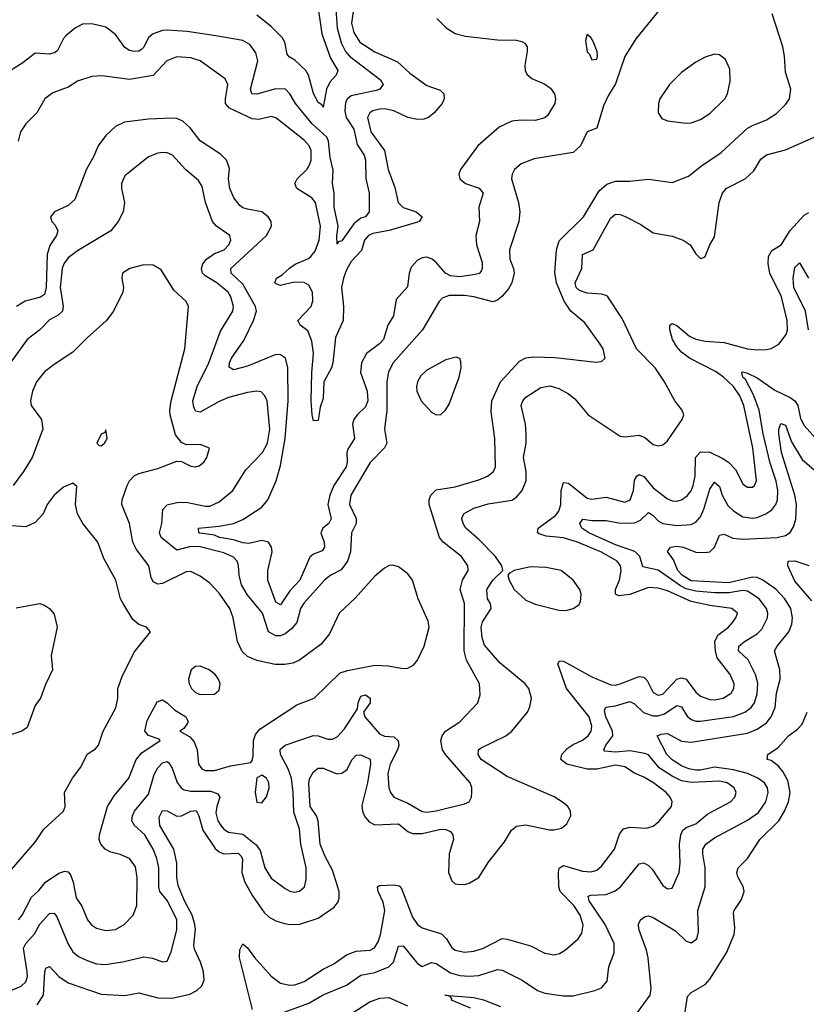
# Model space of a CAD drawing. Header units: inches. Extents: x 1694797 to 1849917, y 907313 to 1017959.
# Tile 685 of 834: x 1835384 to 1838719, y 950412 to 954585. Entities that reach past the tile are written whole.
import ezdxf

# ---------------------------------------------------------------- set-up
doc = ezdxf.new("R2010")
doc.units = ezdxf.units.IN
doc.header["$MEASUREMENT"] = 0
doc.layers.add('B8935', color=7, linetype='Continuous')

msp = doc.modelspace()

# ---------------------------------------------------------------- linework, layer by layer
at = {"layer": 'B8935', "color": 5}
for points, elevation in [([(1836623.5, 954810), (1836665.1, 954525.1), (1836701.1, 954421.1), (1836732.7, 954370), (1836725.4, 954350), (1836699.6, 954320.4), (1836684.7, 954290), (1836670, 954214), (1836664.7, 954224.7), (1836650, 954233.3), (1836630, 954272.6), (1836609.2, 954349.2), (1836597.9, 954370), (1836550, 954413), (1836527, 954427), (1836518.6, 954438.6), (1836507.9, 954490), (1836497.3, 954510), (1836450, 954556), (1836390, 954603.6)], 540), ([(1836720.1, 954690), (1836730.1, 954550), (1836747, 954487), (1836765.1, 954450), (1836782.5, 954430), (1836914.4, 954330), (1836925.5, 954310), (1836910.3, 954290), (1836895.4, 954284.6), (1836790, 954262.1), (1836773.8, 954250), (1836766, 954234), (1836763.2, 954196.8), (1836768.4, 954170), (1836801, 954121), (1836815.3, 954055.3), (1836844.7, 954010), (1836849.7, 953990), (1836851.6, 953911.6), (1836865.1, 953850), (1836865.7, 953770), (1836850.3, 953750), (1836830, 953743.1), (1836800.7, 953719.3), (1836750, 953648.2), (1836736.1, 953643.9), (1836730, 953634), (1836728.4, 953668.4), (1836733.7, 953710), (1836716.9, 953790), (1836717.7, 953850), (1836709.9, 953890), (1836712.7, 953947.3), (1836700.9, 954000.9), (1836693, 954070), (1836686.6, 954086.6), (1836623.8, 954143.8), (1836553.2, 954230), (1836530, 954271), (1836510.9, 954290.9), (1836470, 954292.5), (1836390, 954268.8), (1836367.7, 954270), (1836363.2, 954290), (1836393.1, 954410), (1836384.7, 954444.7), (1836359.7, 954479.7), (1836330, 954496.1), (1836216.3, 954516.3), (1836094.4, 954534.4), (1836010, 954540.9), (1835990, 954539.6), (1835950, 954524.7), (1835930, 954508.9), (1835910, 954467.7), (1835900.9, 954459.1), (1835890, 954452.1), (1835869.9, 954449.9), (1835850, 954454.1), (1835830, 954466.3), (1835790, 954522.3), (1835750, 954553.4), (1835690, 954567.6), (1835650, 954565.8), (1835621.3, 954550), (1835581.7, 954518.3), (1835570, 954504.8), (1835545.2, 954454.8), (1835534.7, 954445.3), (1835510, 954438.8), (1835450, 954443), (1835397.9, 954402.1), (1835348.7, 954371.3)], 560), ([(1835306.7, 950453.3), (1835390, 950488.3), (1835410, 950507.3), (1835416.7, 950530), (1835416.3, 950550), (1835400.1, 950650), (1835409.9, 950670), (1835447.3, 950710), (1835470, 950750.9), (1835510, 950796.1), (1835530, 950798.3), (1835542.1, 950782.1), (1835590, 950666.9), (1835610, 950634.3), (1835634.2, 950614.2), (1835670, 950597), (1835710, 950583.7), (1835750, 950580.2), (1835827.1, 950592.9), (1835910, 950613), (1835947.8, 950607.8), (1835990, 950591.8), (1836010, 950594.9), (1836026.3, 950633.7), (1836050, 950727.7), (1836049.9, 950770), (1836010.4, 950850), (1835978.7, 950890), (1835973.6, 950910), (1835974.6, 950990), (1835965.6, 951030), (1835949.9, 951069.9), (1835914.3, 951130), (1835870.7, 951170), (1835860.2, 951190), (1835862.2, 951210), (1835870.5, 951230), (1835930, 951302.2), (1835954.6, 951385.4), (1835970, 951414), (1835990, 951435.8), (1836010, 951441.5), (1836015.8, 951435.8), (1836030, 951412.4), (1836052.5, 951352.5), (1836069.1, 951329.1), (1836081.1, 951321.1), (1836110, 951315), (1836195.1, 951315.1), (1836224.5, 951304.5), (1836232.2, 951290), (1836219.3, 951250), (1836216.1, 951223.9), (1836224.2, 951190), (1836236.4, 951170), (1836250, 951153.6), (1836270, 951141.5), (1836330, 951133), (1836387.1, 951087.1), (1836403.5, 951063.5), (1836423.5, 950990), (1836450, 950945.8), (1836510, 950902.4), (1836530, 950891.4), (1836550, 950887.3), (1836570, 950891.7), (1836590.9, 950910), (1836598.5, 950941.5), (1836598, 950990), (1836575.9, 951090), (1836570, 951154.5), (1836546.1, 951226.1), (1836544.2, 951310), (1836536, 951370), (1836521.7, 951410), (1836490.5, 951470), (1836488.9, 951491.1), (1836509.5, 951510.5), (1836630, 951550.8), (1836650.1, 951550.1), (1836690, 951536.1), (1836710, 951535.5), (1836730, 951545.5), (1836760.8, 951579.2), (1836816.3, 951663.7), (1836819, 951690), (1836830, 951717.2), (1836850, 951723.9), (1836870.1, 951710), (1836870, 951689.6), (1836842, 951650), (1836847.6, 951630), (1836910, 951558.5), (1836930, 951548.5), (1836970, 951545.1), (1836989.2, 951529.2), (1836991.7, 951510), (1836986.2, 951490), (1836955.2, 951430), (1836944.7, 951390), (1836949.6, 951329.6), (1836955.7, 951310), (1836970.1, 951290.1), (1837030, 951264.2), (1837089.7, 951229.7), (1837110, 951226.7), (1837150, 951232.1), (1837270, 951261.5), (1837289.7, 951270.3), (1837299.7, 951290), (1837301.1, 951310), (1837300.4, 951330), (1837293.5, 951350), (1837189.3, 951470), (1837176.6, 951490), (1837169.3, 951530), (1837174.5, 951550), (1837188.8, 951570), (1837250.5, 951609.5), (1837326, 951690), (1837336.6, 951723.4), (1837332.8, 951770), (1837278, 951870), (1837267.8, 951910), (1837269.9, 952109.9), (1837251.2, 952170), (1837260.8, 952210), (1837284.7, 952250), (1837283.7, 952270), (1837257.7, 952310), (1837179.7, 952370), (1837163.9, 952390), (1837120.4, 952530), (1837119.9, 952550), (1837126.7, 952570), (1837150, 952592.2), (1837230, 952605.5), (1837330, 952634.8), (1837366.6, 952650), (1837393.1, 952670), (1837400.7, 952690), (1837398.1, 952810), (1837383.3, 952923.3), (1837385.2, 952970), (1837422.2, 953050), (1837502.7, 953137.3), (1837530, 953151.8), (1837563.4, 953156.6), (1837653.6, 953153.6), (1837827.2, 953132.7), (1837850, 953135.8), (1837865.6, 953150), (1837857.2, 953190), (1837845.4, 953210), (1837779.4, 953299.4), (1837721, 953350), (1837691.8, 953391.8), (1837660.3, 953470), (1837652.7, 953512.7), (1837659.9, 953610), (1837671.7, 953648.3), (1837774.2, 953750), (1837840.7, 953859.3), (1837872.6, 953887.4), (1837910, 953900.9), (1837970, 953900.1), (1838050, 953909.3), (1838150, 953895.2), (1838218.9, 953921.1), (1838274.1, 953965.9), (1838358, 954022), (1838470, 954124.7), (1838490, 954136.9), (1838550, 954160.2), (1838592.8, 954187.2), (1838630, 954224.9), (1838648, 954250), (1838652.8, 954290), (1838630, 954362), (1838626.3, 954430), (1838619.3, 954470), (1838573.8, 954610)], 640), ([(1838095.3, 954624.7), (1837996.6, 954503.4), (1837950, 954429.5), (1837910, 954312.3), (1837878.2, 954261.8), (1837859.6, 954220.4), (1837830, 954125.2), (1837790, 954109), (1837761.3, 954050), (1837730, 954021.3), (1837565.5, 953994.5), (1837510, 953973.3), (1837481.7, 953950), (1837471.5, 953930), (1837469.2, 953910), (1837498, 953810), (1837505, 953770), (1837500.3, 953730), (1837460.2, 953610), (1837462, 953570), (1837477, 953530), (1837479.6, 953510), (1837469.7, 953470), (1837455.9, 953444.1), (1837430, 953413.1), (1837410, 953395.7), (1837390, 953388.5), (1837310, 953410.4), (1837270, 953416), (1837204.4, 953415.6), (1837174.8, 953405.2), (1837161.8, 953390), (1837091.3, 953270), (1836968.1, 953130), (1836948.2, 953091.8), (1836940.9, 953050), (1836940.4, 952930), (1836931.3, 952850), (1836940.8, 952790), (1836930.3, 952770), (1836870, 952708.7), (1836788.1, 952570), (1836782.9, 952530), (1836810.5, 952470.5), (1836810.1, 952450), (1836790.9, 952410), (1836786.3, 952330), (1836773.2, 952290), (1836746.4, 952253.6), (1836702.8, 952230), (1836676.5, 952210), (1836590, 952112.9), (1836575.3, 952090), (1836559.1, 952030), (1836536.9, 952003.1), (1836510, 951981.9), (1836490, 951974.1), (1836470, 951973.8), (1836439.1, 951990), (1836413.1, 952070), (1836348, 952148), (1836325, 952190), (1836314.3, 952230), (1836312, 952272), (1836305.7, 952290), (1836290, 952307.1), (1836250, 952324.6), (1836149, 952351), (1836110, 952352.4), (1836050, 952336.2), (1835983.5, 952390), (1835976.5, 952410), (1835986.4, 952450), (1835990.7, 952509.3), (1836010, 952529.1), (1836050, 952538.9), (1836090, 952540.2), (1836170, 952522.8), (1836190, 952522.4), (1836230, 952541.7), (1836287.1, 952590), (1836342.4, 952677.6), (1836413.7, 952750), (1836434.2, 952790), (1836444, 952850), (1836432.7, 952970), (1836423.5, 952990), (1836407.5, 953007.5), (1836389.8, 953009.8), (1836350, 953004.4), (1836270, 952983), (1836230, 952966.6), (1836150, 952921.7), (1836130, 952926.3), (1836122.2, 952942.2), (1836118.1, 952970), (1836136.7, 953030), (1836186.4, 953130), (1836235.3, 953264.7), (1836287.5, 953350), (1836291, 953370), (1836279.9, 953410), (1836268.3, 953430), (1836219.8, 953470), (1836170, 953498.6), (1836159.6, 953510), (1836154.9, 953530), (1836161.2, 953550), (1836176.1, 953570), (1836210, 953593.8), (1836250.8, 953610), (1836270.6, 953630), (1836279.3, 953650), (1836274.7, 953670), (1836218, 953710), (1836201.6, 953730), (1836171.7, 953810), (1836157.3, 953877.3), (1836142.9, 953902.9), (1836087.1, 953950), (1836032.1, 954010), (1836010, 954020.7), (1835990, 954022), (1835970, 954019), (1835930, 954003.1), (1835830, 953922.4), (1835815.3, 953890), (1835815.6, 953870), (1835829, 953810), (1835822.8, 953770), (1835801.5, 953730), (1835770.3, 953690), (1835630, 953605.6), (1835590, 953574.9), (1835571.4, 953550), (1835564.2, 953530), (1835556.1, 953450), (1835568.7, 953371.3), (1835565.5, 953350), (1835547.4, 953332.6), (1835510, 953312.1), (1835470.2, 953270), (1835415.9, 953230), (1835346.5, 953133.5)], 640), ([(1836799.4, 954630), (1836790.5, 954570), (1836800.1, 954530), (1836826.4, 954490), (1836890, 954448.3), (1836985.7, 954405.7), (1837038.6, 954358.6), (1837110, 954305.3), (1837166.6, 954286.6), (1837181.8, 954270), (1837183.5, 954250), (1837174.5, 954230), (1837141.4, 954190), (1837116.9, 954170), (1837097.2, 954162.8), (1837070, 954161.2), (1837030.1, 954169.9), (1836970, 954198.5), (1836930, 954206.5), (1836910, 954206.2), (1836881.9, 954198.1), (1836868.5, 954190), (1836859.1, 954170), (1836872.2, 954110), (1836930.1, 954030), (1836946.1, 953950), (1836973.9, 953873.9), (1836987.9, 953810), (1837009.4, 953789.4), (1837064.6, 953770), (1837090.1, 953750), (1837076.9, 953730), (1837070, 953727.1), (1836950, 953691.7), (1836881.8, 953678.2), (1836863.5, 953670), (1836846.2, 953650), (1836832.8, 953607.2), (1836790, 953559.5), (1836770, 953525.4), (1836756.4, 953490), (1836748.3, 953450), (1836756.7, 953370), (1836756.1, 953310), (1836722.3, 953237.7), (1836711.5, 953130), (1836705.6, 953110), (1836673.2, 953050), (1836670, 952979.3), (1836658, 952942), (1836650, 952885.6), (1836630, 952885.4), (1836624.7, 952910), (1836620.5, 952970), (1836622.4, 953090), (1836630.3, 953169.7), (1836622.8, 953222.8), (1836605.5, 953265.5), (1836573.2, 953290), (1836563.7, 953310), (1836620.2, 953370), (1836626.9, 953393.1), (1836624.9, 953430), (1836610, 953459.5), (1836590, 953471.2), (1836547.9, 953472.1), (1836490, 953458.9), (1836470, 953464.7), (1836466.3, 953470), (1836472.8, 953490), (1836497, 953503), (1836528.1, 953531.9), (1836551.8, 953548.2), (1836607.8, 953572.2), (1836618.9, 953581.1), (1836636.6, 953603.4), (1836654.4, 953650), (1836659.1, 953710), (1836637.7, 953810), (1836622.7, 953830), (1836558.9, 953870), (1836550.7, 953890), (1836560.7, 953910), (1836601, 953950), (1836613.2, 953970), (1836619.9, 953990), (1836619.9, 954030), (1836611.3, 954050), (1836590, 954074.6), (1836470, 954168.4), (1836450, 954175), (1836398, 954162), (1836370, 954164.6), (1836273.4, 954210), (1836257.1, 954230), (1836256.1, 954250), (1836266.3, 954310), (1836254.6, 954334.6), (1836150, 954410.5), (1836110, 954423.8), (1836050, 954427), (1836007.5, 954410), (1835950, 954348.1), (1835850, 954331.9), (1835733.7, 954346.3), (1835690, 954344.1), (1835630, 954324.8), (1835590, 954298.2), (1835525.2, 954274.8), (1835490.3, 954250), (1835457.5, 954190), (1835410, 954143.9), (1835387.2, 954110), (1835377.2, 954070)], 580), ([(1837151.8, 954590), (1837191.6, 954550), (1837230, 954526), (1837274.6, 954514.6), (1837410, 954499.1), (1837490, 954497.8), (1837512.9, 954492.9), (1837525, 954485), (1837535, 954470), (1837536, 954450), (1837526.1, 954390), (1837527.6, 954370), (1837534.4, 954354.4), (1837555.7, 954335.7), (1837610, 954311.6), (1837634.2, 954294.2), (1837651.5, 954270), (1837655.7, 954250), (1837652.1, 954230), (1837621.6, 954178.4), (1837610, 954168.4), (1837570, 954157.1), (1837510, 954158.8), (1837470, 954154.7), (1837417.3, 954130), (1837326, 954050), (1837252.4, 953950), (1837246, 953930), (1837250.3, 953910), (1837274.4, 953890), (1837331.3, 953871.3), (1837348.5, 953850), (1837330.1, 953790), (1837334, 953730), (1837317.7, 953670), (1837320.6, 953630), (1837344.6, 953555.4), (1837345, 953530), (1837340.7, 953519.3), (1837331.5, 953508.5), (1837315.3, 953504.7), (1837250, 953495.6), (1837210, 953499.7), (1837189.3, 953510), (1837150, 953556.3), (1837133, 953570), (1837110, 953577.8), (1837090, 953575.2), (1837070, 953565.2), (1837043.6, 953536.4), (1837035.3, 953510), (1837027.5, 953452.5), (1836980.7, 953399.3), (1836968.2, 953330), (1836945.4, 953290), (1836926.8, 953230), (1836909.1, 953210.9), (1836854.1, 953170), (1836833.5, 953130), (1836828.9, 953088.9), (1836857, 953010), (1836860.5, 952970), (1836850, 952944.1), (1836814.4, 952910), (1836800.1, 952890), (1836795.4, 952870), (1836803, 952810), (1836775.4, 952764.6), (1836771.3, 952750), (1836772.7, 952710), (1836767.5, 952690), (1836715.4, 952610), (1836699.2, 952570), (1836690.1, 952530), (1836704.2, 952470), (1836694, 952450), (1836668.8, 952430), (1836660.1, 952410), (1836675.4, 952370), (1836676.9, 952350), (1836666.2, 952333.8), (1836630, 952319.6), (1836613.7, 952306.3), (1836571.6, 952210), (1836530, 952163.9), (1836490, 952105.3), (1836470, 952116.8), (1836436.1, 952210), (1836436.4, 952250), (1836454.3, 952330), (1836451, 952350), (1836438.6, 952370), (1836410, 952377.5), (1836355.1, 952364.9), (1836330, 952368), (1836290, 952380.6), (1836231, 952390), (1836210, 952399.9), (1836148.4, 952408.4), (1836143.8, 952410), (1836141.7, 952430), (1836230, 952438), (1836289.9, 952450.1), (1836330, 952466.8), (1836410, 952518.3), (1836436.6, 952550), (1836471.3, 952630), (1836490, 952695.3), (1836510.2, 952809.8), (1836521.8, 952970), (1836520.3, 953110), (1836510.4, 953150), (1836490, 953164.4), (1836470, 953165.8), (1836350, 953116.7), (1836290, 953100.6), (1836271.9, 953111.9), (1836273.7, 953130), (1836282.7, 953150), (1836334.3, 953225.7), (1836376, 953310), (1836388.2, 953350), (1836383.3, 953370), (1836330, 953464.3), (1836280.2, 953510), (1836278.9, 953530), (1836430.5, 953670), (1836451.7, 953710), (1836450.8, 953730), (1836437.4, 953750), (1836410, 953769.9), (1836350, 953781.3), (1836330, 953787.5), (1836317.4, 953797.4), (1836292.6, 953830), (1836274.5, 953870), (1836269.9, 953910), (1836274.1, 953954.1), (1836261.2, 953990), (1836235.3, 954015.3), (1836150, 954071.4), (1836106.4, 954126.4), (1836075.3, 954155.3), (1836050, 954165.6), (1836030, 954167.3), (1835930, 954163), (1835828.2, 954150), (1835790, 954132.2), (1835750, 954094.6), (1835717.1, 954050), (1835697, 954003), (1835668, 953952), (1835617.6, 953822.4), (1835590, 953796.8), (1835532.2, 953770), (1835515.3, 953750), (1835520.3, 953730), (1835534.5, 953714.5), (1835545.7, 953690), (1835539.8, 953670), (1835511.8, 953628.2), (1835500.3, 953590), (1835497.2, 953450), (1835490, 953420.2), (1835471.8, 953408.2), (1835407.5, 953392.5), (1835370.2, 953370)], 620), ([(1835458, 950410), (1835485.3, 950450), (1835490.7, 950549.3), (1835495.6, 950564.4), (1835510, 950571.7), (1835549.7, 950529.7), (1835590, 950502.8), (1835730, 950455.3), (1835830, 950449.5), (1835890, 950461), (1835970, 950439.1), (1836030, 950437.3), (1836105.2, 950454.8), (1836135.6, 950470), (1836156.8, 950490), (1836165.9, 950514.1), (1836163.8, 950550), (1836150.9, 950590), (1836125.2, 950645.2), (1836122.2, 950662.2), (1836129.9, 950730), (1836127.3, 950750), (1836115.6, 950790), (1836083.5, 950850), (1836055.5, 950915.5), (1836050.3, 950950), (1836049.9, 951010), (1836037.3, 951070), (1835978.4, 951170), (1835974.8, 951205.2), (1835990, 951233.4), (1836010, 951232.2), (1836050, 951209.6), (1836070, 951211.1), (1836110, 951231.1), (1836132.8, 951232.8), (1836143.6, 951210), (1836160.1, 951150), (1836212.9, 951072.9), (1836230, 951057.6), (1836250, 951049.7), (1836310, 951052.2), (1836321.7, 951041.7), (1836329.1, 951029.1), (1836326.6, 950970), (1836339.3, 950930), (1836371.1, 950871.1), (1836421, 950801), (1836441.7, 950781.7), (1836470, 950766), (1836506.3, 950753.7), (1836530.7, 950750.7), (1836571.7, 950751.7), (1836650, 950777.2), (1836716.8, 950823.2), (1836734.1, 950845.9), (1836738.6, 950861.4), (1836739, 950890), (1836710, 950981), (1836678.8, 951038.8), (1836658.1, 951090), (1836649.2, 951190), (1836641.9, 951210), (1836615.6, 951250), (1836610, 951346), (1836613.2, 951366.8), (1836630, 951397.6), (1836650, 951412.6), (1836670, 951412.2), (1836728.5, 951388.5), (1836749.2, 951390.8), (1836772.6, 951407.4), (1836792.7, 951447.3), (1836810, 951468), (1836830, 951469.3), (1836870, 951450.2), (1836871.1, 951430), (1836858.4, 951350), (1836834.6, 951254.6), (1836836.8, 951230), (1836846.7, 951206.7), (1836865.6, 951185.6), (1836890, 951172.6), (1836990, 951177.4), (1837030, 951144.1), (1837050, 951135.4), (1837090, 951135.8), (1837170, 951154.2), (1837190, 951153.3), (1837210, 951144.2), (1837220.7, 951130), (1837223.4, 951110), (1837204.8, 951050), (1837201.5, 950970), (1837215.6, 950935.6), (1837230, 950922.7), (1837240.4, 950920.4), (1837270, 950919.7), (1837290, 950925), (1837330.4, 950949.7), (1837370, 951012.6), (1837439.2, 951100.8), (1837468.7, 951150), (1837490, 951167.5), (1837530, 951172.7), (1837630, 951151.3), (1837650, 951150.7), (1837681.2, 951158.8), (1837703.9, 951176.1), (1837719.8, 951210), (1837718.6, 951230), (1837707.7, 951250), (1837690, 951265.3), (1837650, 951290.6), (1837450, 951377.3), (1837341.1, 951450), (1837327, 951470), (1837328.6, 951490), (1837340.8, 951499.2), (1837445.1, 951550), (1837470.8, 951570), (1837537.1, 951650), (1837547.3, 951672.7), (1837553.1, 951710), (1837543, 951750), (1837527.1, 951770), (1837419.7, 951859.7), (1837353.9, 951933.9), (1837345.1, 951965.1), (1837340.8, 952010), (1837346.6, 952033.4), (1837382.5, 952090), (1837379.6, 952110), (1837367.5, 952130), (1837364.9, 952170), (1837390, 952209.5), (1837431.6, 952250), (1837427.7, 952270), (1837400.7, 952310), (1837330, 952382.2), (1837274.9, 952430), (1837264, 952450), (1837258.4, 952470), (1837261.1, 952478.9), (1837268.2, 952491.8), (1837310, 952515.1), (1837370, 952532.3), (1837470, 952548.4), (1837490, 952561.6), (1837514.9, 952590), (1837531.4, 952631.4), (1837531.2, 952670), (1837519.4, 952730), (1837530.9, 952790), (1837531.2, 952828.8), (1837528.9, 952870), (1837510.6, 952950), (1837516.8, 952970), (1837530, 952985.2), (1837593.5, 953026.5), (1837632.5, 953032.4), (1837670, 953021.1), (1837710, 952999.8), (1837737.4, 952977.4), (1837793.8, 952910), (1837930, 952820.3), (1837950, 952817.6), (1838010, 952823.7), (1838033.9, 952813.9), (1838070, 952784), (1838090, 952778.5), (1838110, 952782.8), (1838130, 952799.4), (1838193, 952890), (1838199.8, 952910), (1838192.9, 952930), (1838161.4, 952970), (1838118, 953050), (1838077.9, 953110), (1837998.2, 953190), (1837938.7, 953318.7), (1837877.5, 953410), (1837870, 953416.5), (1837850, 953421.5), (1837790, 953425.1), (1837757.7, 953437.7), (1837743.3, 953450), (1837738.8, 953470), (1837766.5, 953530), (1837769.8, 953590), (1837814.5, 953610), (1837890, 953744.7), (1837910, 953760.1), (1837930, 953759.6), (1837950.5, 953750.5), (1838017, 953717), (1838070, 953681.7), (1838150, 953667.5), (1838197.1, 953650), (1838225.7, 953630), (1838250, 953593), (1838270, 953573.4), (1838283.2, 953576.8), (1838290, 953581), (1838309.6, 953630), (1838330, 953664.9), (1838348.7, 953810), (1838362.8, 953850), (1838378.9, 953870), (1838459.8, 953910), (1838495.8, 953944.2), (1838526.3, 953993.7), (1838550, 954012.3), (1838630, 954033.9), (1838752.4, 954087.6)], 620), ([(1836371.2, 950390), (1836315.4, 950610), (1836317.3, 950642.7), (1836330, 950668.4), (1836350, 950651.3), (1836379.4, 950610), (1836450, 950531.3), (1836490, 950501.9), (1836530, 950493.3), (1836550, 950495), (1836590, 950508.4), (1836670, 950561), (1836716.2, 950583.8), (1836770, 950621.4), (1836810, 950637.2), (1836870, 950641.6), (1836888.8, 950651.2), (1836903.7, 950676.3), (1836914, 950706), (1836931.4, 950810), (1836925.4, 950845.4), (1836904, 950890), (1836901, 950910), (1836910, 950916), (1836970, 950918.1), (1836993.5, 950913.5), (1837002.4, 950902.4), (1837050, 950781.4), (1837070, 950749.5), (1837090, 950736.2), (1837172.8, 950710), (1837193.6, 950690), (1837214.2, 950654.2), (1837230, 950640.9), (1837270, 950633.4), (1837310, 950636.4), (1837350, 950650.1), (1837430, 950690.1), (1837450, 950688.2), (1837550, 950659.4), (1837610, 950628.7), (1837650, 950622), (1837672.5, 950627.5), (1837697.4, 950642.6), (1837751.9, 950690), (1837767, 950713), (1837772.7, 950747.3), (1837759.5, 950790), (1837733.7, 950830), (1837675.4, 950890), (1837670.3, 950910.3), (1837667.7, 950972.3), (1837671, 950989), (1837690, 950999.6), (1837770, 950976.5), (1837806.7, 950973.3), (1837830, 950979.7), (1837850, 950997.3), (1837905, 951070), (1837927.2, 951132.8), (1837943.9, 951156.1), (1837970, 951162.7), (1838041.1, 951158.9), (1838070, 951167.1), (1838093.7, 951186.3), (1838147.2, 951250), (1838149.8, 951270), (1838141.4, 951290), (1838125, 951310), (1838070.5, 951350), (1838030, 951374.8), (1837990, 951390.9), (1837950, 951418.3), (1837910, 951425.6), (1837830, 951408.3), (1837790, 951408.3), (1837703.1, 951430), (1837678, 951450), (1837682.6, 951470), (1837704.6, 951495.4), (1837730, 951513.4), (1837770, 951531.6), (1837794, 951550), (1837806.2, 951570), (1837809.9, 951590), (1837797.7, 951630), (1837702.2, 951750), (1837665.8, 951854.2), (1837673.1, 951866.9), (1837690, 951865.6), (1837810, 951799.2), (1837890, 951766.5), (1837910, 951765), (1837930, 951770.6), (1838010, 951800.5), (1838030, 951798.4), (1838044.6, 951784.6), (1838070, 951733), (1838090, 951721.9), (1838110, 951726.3), (1838169.9, 951790), (1838190, 951795.7), (1838210, 951789.4), (1838250, 951735), (1838270, 951718.5), (1838310, 951703.8), (1838330, 951702.9), (1838365.6, 951710), (1838400.7, 951730), (1838411.7, 951750), (1838412.9, 951770), (1838395.3, 951810), (1838340.8, 951880.8), (1838333.6, 951910), (1838331.2, 951950), (1838343, 951977), (1838389, 952010), (1838405.8, 952030), (1838420.3, 952050), (1838426.4, 952070), (1838402.9, 952090), (1838310, 952101.9), (1838230, 952119.4), (1838130, 952164.3), (1838090, 952175.8), (1838050, 952178.1), (1837970.8, 952149.2), (1837923.5, 952143.5), (1837910.5, 952150.5), (1837909.6, 952170), (1837926.5, 952210), (1837933.3, 952250), (1837930.4, 952270), (1837916.7, 952290), (1837850, 952327.5), (1837748.1, 952370), (1837690, 952389), (1837616.6, 952396.6), (1837586.1, 952406.1), (1837578.8, 952410), (1837582.4, 952430), (1837655.9, 952484.1), (1837670, 952502), (1837677.5, 952530), (1837679.4, 952590), (1837690, 952623.6), (1837710, 952620.9), (1837790, 952557.3), (1837810, 952552.3), (1837870, 952561.2), (1837950, 952540.1), (1837972.1, 952550), (1837985.8, 952590), (1837990, 952633.1), (1838000.3, 952650), (1838010, 952656.8), (1838030, 952648.3), (1838070, 952600.6), (1838130, 952553.9), (1838150, 952545.1), (1838170, 952543.6), (1838190, 952550.1), (1838213.1, 952566.9), (1838230, 952588.6), (1838239.5, 952610), (1838247.9, 952650), (1838249.6, 952730), (1838270, 952753.1), (1838310, 952751.6), (1838365.4, 952725.4), (1838388.9, 952708.9), (1838417.8, 952677.8), (1838450, 952617.4), (1838458, 952610), (1838470, 952602.9), (1838490, 952603.8), (1838499.1, 952610), (1838507, 952630), (1838491.3, 952770), (1838453.6, 952950), (1838437.5, 952990), (1838410.6, 953030), (1838367.9, 953070), (1838333.3, 953093.3), (1838223.6, 953150), (1838190, 953175.2), (1838170, 953197.7), (1838150.9, 953230), (1838139.9, 953270), (1838139.7, 953290), (1838150, 953296.9), (1838170, 953288.4), (1838223.3, 953243.3), (1838250, 953231.2), (1838290, 953222.7), (1838370, 953216.9), (1838470, 953189.6), (1838510, 953185), (1838550, 953186.8), (1838570, 953191.3), (1838602.4, 953210), (1838633.1, 953250), (1838639, 953270), (1838638, 953310), (1838613, 953410), (1838564.3, 953510), (1838557.3, 953550), (1838558.8, 953581.2), (1838573.1, 953606.9), (1838611.9, 953630), (1838650, 953692), (1838710, 953756.2), (1838730, 953768)], 580), ([(1835378.7, 950770), (1835395.4, 950790), (1835434, 950866), (1835465.8, 950894.2), (1835493.7, 950930), (1835550, 950967.6), (1835575.8, 950975.8), (1835590, 950972.7), (1835599.9, 950959.9), (1835611.2, 950930), (1835623.8, 950863.8), (1835647.5, 950827.5), (1835671.5, 950770), (1835688.8, 950748.8), (1835710, 950734.9), (1835750, 950724.7), (1835790, 950728.4), (1835827.8, 950750), (1835864.7, 950790), (1835880.4, 950830), (1835882.8, 950950), (1835874.7, 950994.7), (1835849.7, 951030), (1835810, 951047.4), (1835770, 951056.5), (1835746, 951070), (1835728.8, 951090), (1835721.6, 951110), (1835722.9, 951130), (1835756.5, 951250), (1835785.1, 951294.9), (1835847.2, 951370), (1835878.3, 951450), (1835901.9, 951478.1), (1835979.6, 951530), (1835976.2, 951536.2), (1835930, 951551.1), (1835915, 951570), (1835925.3, 951614.7), (1835966.9, 951693.1), (1835990, 951702.7), (1836010, 951690.2), (1836040.3, 951660.3), (1836089.2, 951630), (1836098.5, 951610), (1836096.1, 951603.9), (1836079.6, 951580.4), (1836063, 951570), (1836105.5, 951545.5), (1836123.9, 951523.9), (1836136.1, 951490), (1836142.2, 951430), (1836156, 951410), (1836170, 951403), (1836210, 951403.1), (1836278, 951422), (1836363.7, 951436.3), (1836371.5, 951448.5), (1836373.7, 951466.3), (1836375.2, 951530), (1836384.3, 951555.7), (1836401.6, 951578.4), (1836558.8, 951681.2), (1836632, 951710), (1836743.4, 951816.6), (1836773.4, 951826.6), (1836890, 951849.5), (1836946.9, 951846.9), (1837010, 951835.6), (1837030, 951836), (1837055.1, 951850), (1837070, 951870.5), (1837099.2, 951930), (1837119.8, 952010), (1837116.1, 952036.1), (1837073.3, 952130), (1837049.7, 952210), (1837030, 952235.8), (1836990, 952266.3), (1836966.6, 952273.4), (1836950, 952271.8), (1836930, 952260.5), (1836890, 952227.1), (1836806.5, 952133.5), (1836738.9, 952070), (1836697.6, 951982.4), (1836662.3, 951937.7), (1836570, 951870.8), (1836542.2, 951857.8), (1836508.3, 951851.7), (1836467.3, 951852.7), (1836390, 951869.1), (1836350, 951886.3), (1836327.2, 951907.2), (1836306.9, 951950), (1836289.1, 952050), (1836274.5, 952090), (1836230, 952154.2), (1836190, 952196.5), (1836150, 952226.3), (1836110, 952245.8), (1836090, 952245), (1835990, 952195.7), (1835970, 952192.5), (1835950, 952201.8), (1835941.3, 952221.3), (1835931.9, 952270), (1835879.2, 952339.2), (1835863.4, 952370), (1835849.3, 952449.3), (1835817.5, 952530), (1835818.4, 952550), (1835839.9, 952610), (1835849.2, 952630), (1835870, 952651.9), (1835890, 952661.6), (1835970, 952683), (1836050, 952714), (1836070, 952712.7), (1836110, 952692.7), (1836130, 952689.2), (1836145.6, 952694.4), (1836164.7, 952710), (1836178, 952730), (1836189.1, 952769.1), (1836150, 952784.5), (1836090, 952782.9), (1836070, 952793), (1836045.4, 952825.4), (1836022.3, 952910), (1836020.7, 952930), (1836026.8, 952970), (1836083.9, 953190), (1836099.3, 953370), (1836089.7, 953390), (1836038, 953438), (1835984.6, 953524.6), (1835950, 953544.2), (1835910, 953546), (1835851, 953530), (1835820.7, 953510), (1835817.3, 953490), (1835824.9, 953450), (1835822, 953430), (1835781.5, 953350), (1835751.4, 953308.6), (1835670, 953236.8), (1835610, 953175.1), (1835530, 953123.8), (1835490, 953091.9), (1835455.2, 953050), (1835438.6, 953010), (1835430.3, 952969.7), (1835433.4, 952950), (1835476.3, 952890), (1835483, 952850), (1835436.9, 952730), (1835400.2, 952670), (1835356.2, 952610)], 660), ([(1838728.3, 953270), (1838715.9, 953350), (1838666.2, 953450), (1838662.5, 953490), (1838670, 953534), (1838690, 953554.7), (1838727.4, 953490)], 560), ([(1836490, 950373.4), (1836610, 950416.6), (1836670, 950451.8), (1836770, 950493.1), (1836830, 950535.6), (1836890, 950547.2), (1836949.6, 950570.4), (1836969.2, 950590.8), (1836990, 950658.4), (1837010, 950660.3), (1837070, 950584.7), (1837090, 950571.9), (1837130, 950589.4), (1837150, 950585.4), (1837210, 950545.7), (1837250, 950534.4), (1837289.4, 950530.6), (1837330, 950533.8), (1837410, 950558.9), (1837430, 950557), (1837514.2, 950514.2), (1837579.5, 950470), (1837610, 950458.4), (1837690, 950447.1), (1837730, 950447.6), (1837822.7, 950470), (1837850, 950481.8), (1837874.6, 950510), (1837880.9, 950570), (1837904.2, 950630), (1837904.3, 950670), (1837866.7, 950750), (1837798.6, 950850), (1837793.3, 950870), (1837805, 950875), (1837870, 950877), (1837907.9, 950892.1), (1837930.6, 950910), (1838010, 951007.6), (1838030, 951011.3), (1838050, 951000.2), (1838065, 950985), (1838110, 950914.7), (1838130, 950901.8), (1838150, 950904.6), (1838180.2, 950970), (1838183.9, 951010), (1838180.9, 951090), (1838186.8, 951130), (1838195, 951150), (1838210, 951161.9), (1838250, 951176.2), (1838300.6, 951219.4), (1838396.8, 951270), (1838415, 951290), (1838420.7, 951310), (1838412.4, 951330), (1838383.1, 951350), (1838350, 951357.4), (1838231.8, 951351.8), (1838190, 951359.4), (1838150, 951379), (1838094.5, 951414.4), (1838050, 951468.7), (1838034.6, 951474.6), (1837970, 951486.7), (1837910, 951480.7), (1837864.6, 951484.6), (1837860.3, 951490), (1837868.2, 951510), (1837898.3, 951550), (1837897.1, 951570), (1837869.2, 951630), (1837863.1, 951656.9), (1837869.4, 951670.6), (1837910, 951676.5), (1837970, 951695.3), (1837990, 951685.5), (1838027.9, 951647.9), (1838070, 951634.2), (1838090, 951633.8), (1838117.3, 951642.7), (1838170, 951677.6), (1838190, 951672.5), (1838213.1, 951633.1), (1838230, 951618.8), (1838250, 951612), (1838270, 951611.4), (1838410, 951632.2), (1838457.7, 951650), (1838484.3, 951670), (1838498.8, 951690), (1838510, 951728), (1838512.7, 951772.7), (1838503.4, 951810), (1838471.8, 951871.8), (1838431.6, 951910), (1838432.2, 951930), (1838457, 951950), (1838510, 951981.4), (1838530, 952001.5), (1838553.8, 952050), (1838556.1, 952070), (1838550.4, 952090), (1838519, 952130), (1838470, 952162.2), (1838450, 952165.7), (1838390, 952156.2), (1838330, 952155.3), (1838250, 952162.2), (1838210, 952172.4), (1838185.1, 952185.1), (1838090, 952252), (1838026.3, 952266.3), (1838012.3, 952310), (1837991.5, 952331.5), (1837910, 952358.6), (1837796.5, 952410), (1837766.8, 952430), (1837758.3, 952450), (1837771.8, 952468.2), (1837810, 952462.1), (1837870, 952461.7), (1837930.5, 952450.5), (1837990, 952452.4), (1838015.7, 952464.3), (1838050, 952496.5), (1838070, 952483.8), (1838090, 952460.5), (1838110, 952449.5), (1838170, 952440.8), (1838230, 952445.1), (1838250, 952455), (1838270, 952478.5), (1838284.7, 952510), (1838310, 952594.6), (1838330, 952624.6), (1838350, 952607), (1838362.1, 952570), (1838385.5, 952525.5), (1838410, 952503.1), (1838450, 952478.4), (1838490, 952472.1), (1838510, 952475.2), (1838547.6, 952490), (1838572.7, 952507.3), (1838589.9, 952530), (1838596.3, 952550), (1838597.3, 952590), (1838591.1, 952628.9), (1838565.8, 952705.8), (1838535.5, 952830), (1838519, 952930), (1838494.9, 952994.9), (1838460.2, 953060.2), (1838449.9, 953070), (1838444.7, 953090), (1838447.7, 953092.3), (1838470, 953087.1), (1838510, 953067.3), (1838585.6, 953014.4), (1838650, 952983.5), (1838670, 952968.8), (1838682.7, 952950), (1838694.7, 952894.7), (1838710, 952865.1), (1838770, 952797.7)], 560), ([(1838003.5, 950376.5), (1838056.3, 950450), (1838061.3, 950478.7), (1838048.9, 950608.9), (1838041.8, 950641.8), (1838009.1, 950730), (1838007.9, 950752), (1838015.1, 950770), (1838036, 950784), (1838050, 950786.3), (1838070, 950780.2), (1838163.9, 950723.9), (1838210, 950679), (1838230, 950673.1), (1838254.2, 950690), (1838261.3, 950718.7), (1838258.3, 950810), (1838290.5, 950910), (1838289.9, 950989.9), (1838279.6, 951050), (1838280.2, 951070), (1838293.3, 951090), (1838330, 951117.8), (1838470, 951191.8), (1838515.8, 951224.2), (1838546.8, 951270), (1838557.1, 951310), (1838553.9, 951330), (1838540.8, 951350), (1838512.7, 951370), (1838470, 951389.6), (1838410, 951406), (1838330, 951417.4), (1838270, 951403.8), (1838250, 951404.3), (1838220.8, 951410), (1838190, 951422.7), (1838150, 951447.6), (1838126.8, 951470), (1838086.3, 951550), (1838103.3, 951556.7), (1838130, 951559.2), (1838190, 951527.6), (1838230, 951523), (1838470, 951560.5), (1838510, 951577.8), (1838550, 951605.1), (1838569.3, 951630.7), (1838586.1, 951670), (1838591.7, 951730), (1838607.7, 951790), (1838606.8, 951830), (1838584.4, 951910), (1838594.5, 951930), (1838644.5, 951990), (1838656.9, 952023.1), (1838660.6, 952050), (1838652.5, 952090), (1838627.5, 952130), (1838590, 952171.8), (1838534, 952210), (1838510, 952220.3), (1838490, 952221.5), (1838390, 952197.6), (1838230, 952207.3), (1838191.9, 952230), (1838174.7, 952250), (1838155.2, 952295.2), (1838130, 952331), (1838142.7, 952350), (1838170, 952353), (1838197.1, 952350), (1838250, 952328.8), (1838290, 952326.4), (1838309.9, 952330.1), (1838329.1, 952350), (1838350, 952400.2), (1838370, 952404.5), (1838407.8, 952387.8), (1838450, 952382.8), (1838595.1, 952390), (1838630, 952398.6), (1838650, 952411.1), (1838665, 952435), (1838673.7, 952466.3), (1838677.2, 952530), (1838669.9, 952570), (1838613.8, 952750), (1838602.2, 952830), (1838602.5, 952850), (1838610, 952873.6), (1838630, 952865.8), (1838655.4, 952795.4), (1838700.7, 952720.7), (1838782.5, 952650)], 540), ([(1835350, 950983.7), (1835450, 951098.4), (1835486.4, 951153.6), (1835569.6, 951230), (1835577.6, 951250), (1835574, 951310), (1835608.1, 951370), (1835643, 951417), (1835670, 951471.8), (1835705.3, 951494.7), (1835718, 951510), (1835738.2, 951570), (1835792, 951668), (1835800.4, 951710), (1835800.7, 951750), (1835818.4, 951801.6), (1835870, 951903.8), (1835939, 951990), (1835922, 952010), (1835890, 952021.6), (1835863.2, 952043.2), (1835822.2, 952110), (1835812.2, 952130), (1835792.4, 952210), (1835740.9, 952300.9), (1835715.5, 952370), (1835652.4, 952450), (1835629.7, 952490), (1835621.1, 952530), (1835626, 952606), (1835610, 952621.2), (1835570, 952603), (1835530, 952569.6), (1835500.8, 952530), (1835483.7, 952490), (1835450, 952453.3), (1835410, 952436), (1835330, 952441)], 680), ([(1838741.9, 952121.9), (1838670, 952205.7), (1838640.5, 952270), (1838641.2, 952290), (1838670, 952291.6), (1838730, 952271)], 520), ([(1835370, 952092.7), (1835470, 952110.3), (1835490, 952103.8), (1835510.7, 952090), (1835530, 952064.7), (1835543.7, 952010), (1835517.3, 951890), (1835523.6, 951830), (1835493.2, 951766.8), (1835472.9, 951710), (1835450, 951678), (1835415.3, 951584.7), (1835393, 951570), (1835333, 951550)], 680), ([(1838188.7, 950270), (1838214.7, 950445.2), (1838230, 950461.3), (1838290, 950495.2), (1838310, 950518.9), (1838381, 950630), (1838412.7, 950707.3), (1838415.7, 950735.7), (1838410, 950798.8), (1838412.9, 950810), (1838443.9, 950856.1), (1838455.4, 950890), (1838451.1, 950911.1), (1838428.3, 950951.7), (1838423.9, 950970), (1838429.7, 950990), (1838470, 951030.2), (1838521.3, 951110), (1838601.8, 951190), (1838626.5, 951230), (1838642.9, 951270), (1838650.5, 951310), (1838640.1, 951360.1), (1838619.2, 951399.2), (1838601.3, 951421.3), (1838570, 951444.8), (1838553.2, 951450), (1838556, 951470), (1838599.1, 951500.9), (1838643.5, 951550), (1838682, 951578), (1838701.1, 951598.9), (1838722.5, 951650)], 520), ([(1837030, 950404), (1836950, 950439.5), (1836910, 950437), (1836870, 950423), (1836790, 950369.7)], 560), ([(1837295.6, 950395.6), (1837215.1, 950430), (1837216.5, 950436.5), (1837207, 950447), (1837186, 950450), (1837310, 950440.1), (1837350, 950431.3), (1837422.8, 950402.8)], 540)]:
    msp.add_lwpolyline(points, dxfattribs=dict(at, elevation=elevation))
for points, elevation in [([(1837790, 954522.7), (1837783, 954497), (1837790, 954448), (1837799, 954439), (1837810, 954414.8), (1837830, 954418), (1837833.6, 954430), (1837831.5, 954450), (1837817, 954490), (1837805.2, 954510)], 640), ([(1838330, 954438.7), (1838290, 954426.3), (1838250, 954404.2), (1838190, 954360.5), (1838138.4, 954310), (1838098.4, 954250), (1838092.7, 954230), (1838090.6, 954190.6), (1838106.6, 954166.6), (1838130, 954156.3), (1838210, 954146), (1838230, 954148.4), (1838270, 954162), (1838310, 954186.7), (1838372.8, 954250), (1838385.1, 954270), (1838395.9, 954324.1), (1838394.7, 954374.7), (1838376.3, 954416.3), (1838350, 954436.2)], 660), ([(1837234.5, 953154.5), (1837190, 953143.1), (1837110, 953098.9), (1837085.2, 953074.8), (1837071, 953050), (1837066.3, 953030), (1837067.8, 953010), (1837085.6, 952970), (1837130, 952921.8), (1837150, 952910.2), (1837170, 952911.7), (1837189.8, 952930.2), (1837205.2, 952954.8), (1837247, 953070), (1837255.3, 953110), (1837254.6, 953134.6), (1837249.6, 953149.6)], 660), ([(1835750, 952846), (1835745.4, 952834.6), (1835730, 952828.7), (1835711.3, 952790), (1835720.7, 952780.7), (1835730, 952778.8), (1835744, 952790), (1835754.5, 952810)], 680), ([(1837550, 952265.5), (1837480.3, 952250), (1837460.4, 952239.6), (1837453.4, 952230), (1837458.9, 952210), (1837480.8, 952170), (1837530, 952125), (1837570, 952107.4), (1837670, 952081.9), (1837698.7, 952081.3), (1837730, 952089.3), (1837754.7, 952105.3), (1837762, 952118), (1837764.9, 952150), (1837758.9, 952170), (1837730.6, 952210), (1837679.2, 952250), (1837616.6, 952263.4)], 620), ([(1836150, 951845.4), (1836130, 951844.2), (1836110.5, 951830), (1836100.3, 951790), (1836103.2, 951770), (1836112.8, 951750), (1836130, 951733.8), (1836150, 951725.5), (1836210, 951726), (1836230, 951743), (1836234.5, 951770), (1836227.1, 951790), (1836212.2, 951810), (1836187.3, 951830)], 680), ([(1836410, 951382.9), (1836388.9, 951371.1), (1836382.4, 951310), (1836389.2, 951269.2), (1836410, 951266), (1836430, 951290.6), (1836441.4, 951330), (1836440.3, 951350), (1836430.8, 951370)], 660)]:
    msp.add_lwpolyline(points, close=True, dxfattribs=dict(at, elevation=elevation))

doc.saveas('drawing.dxf')
